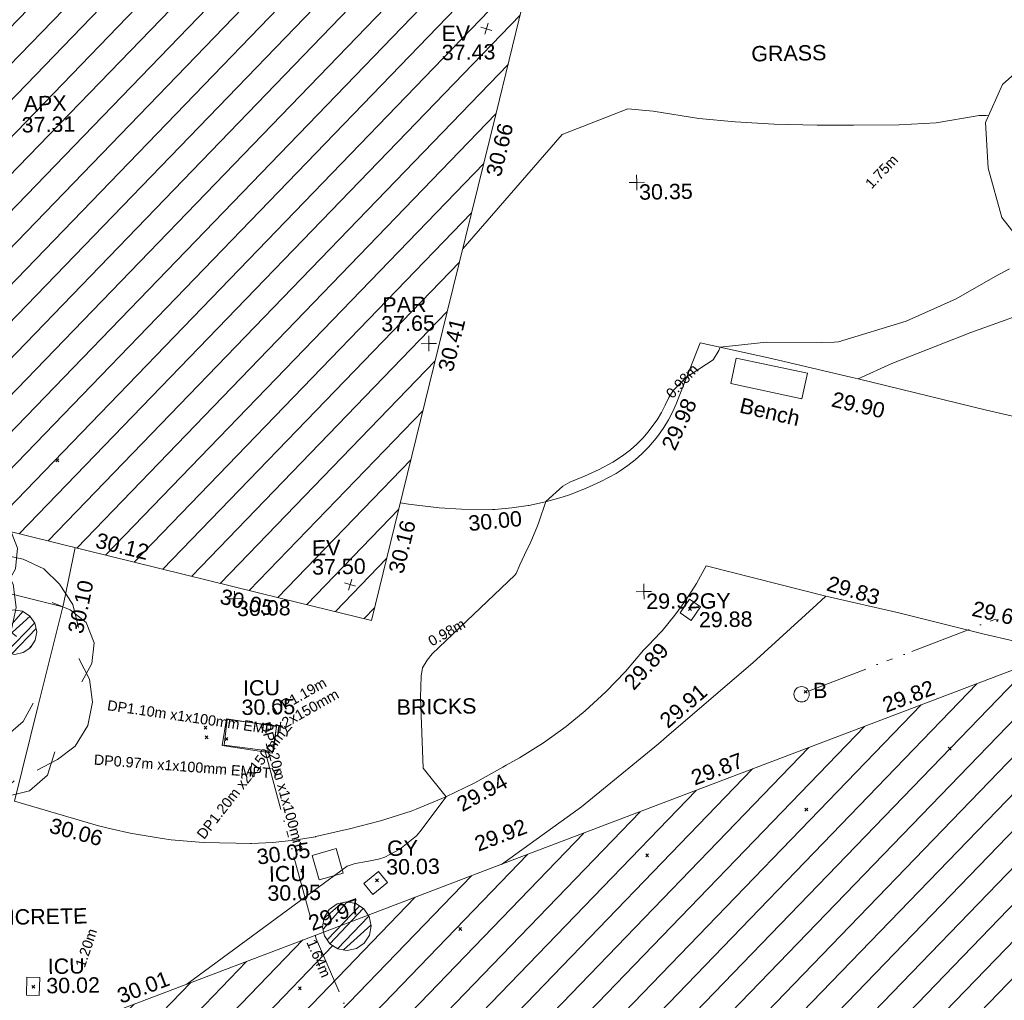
# Model space of a CAD drawing. Header units: millimetres. Extents: x -290717 to 520720, y -103372 to 287762.
# Tile 358 of 375: x 360209 to 384263, y 141169 to 165126. Entities that reach past the tile are written whole.
import ezdxf

# ---------------------------------------------------------------- set-up
doc = ezdxf.new("R2010")
doc.units = ezdxf.units.MM
for name, pattern in [('IMPORT-HIDDEN2 _3_', [4762.5, 3175, -1587.5]), ('IMPORT-UG_ELEC_LV_QLB2 _2_', [2700, 1500, -300.0000000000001, 0, -250, 150, -300.0000000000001, 0, -200]), ('IMPORT-UG_ELEC_STREET LIGHTING_QLB2 _2_', [2700, 1500, -300.0000000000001, 0, -250, 150, -300.0000000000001, 0, -200])]:
    doc.linetypes.add(name, pattern=pattern)
for name, color, linetype, lineweight, true_color in [('00_TOPO_EAVE', 7, 'Continuous', 9, 0x666666), ('00_TOPO_FURN_BOLLARD', 7, 'Continuous', 9, 0x666666), ('00_TOPO_TREE', 7, 'Continuous', 9, 0x666666), ('00_UAV_APEX_BUILDING', 7, 'Continuous', 9, 0x666666), ('00_UAV_BUILDING_HATCH', 7, 'Continuous', 9, 0x999999), ('00_UAV_BUILDING_OUTLINE', 5, 'Continuous', 9, 0x0000ff), ('00_UAV_CONCRETE', 9, 'Continuous', 9, 0x808080), ('00_UAV_EAVE', 7, 'Continuous', 9, 0x666666), ('00_UAV_FURN_BENCH', 7, 'Continuous', 9, 0x999999), ('00_UAV_FURN_BOLLARD', 7, 'Continuous', 9, 0xff9f7f), ('00_UAV_LEVEL_SPOT', 7, 'Continuous', 9, 0x666666), ('00_UAV_PARAPET', 7, 'Continuous', 9, 0x666666), ('00_UAV_SERV_GULLY', 7, 'Continuous', 9, 0x5252a5), ('00_UAV_SERV_IC', 5, 'Continuous', 9, 0x0000ff), ('00_UAV_TREE_LINE', 7, 'Continuous', 9, 0x52a552), ('01_DTM_CONTOUR_MJR', 7, 'Continuous', 9, 0x7f3f00), ('01_DTM_CONTOUR_MNR', 7, 'Continuous', 9, 0xa5a552), ('12333-PUM-2D-U-0001-C01 - Rev2_REVIT IMPORT_dwg', 7, 'Continuous', 9, 0x767676), ('PUM-CHAMBER EXTENTS', 6, 'IMPORT-HIDDEN2 _3_', 9, 0xff00ff), ('PUM-ELECTRIC-LV-QLB2', 1, 'IMPORT-UG_ELEC_LV_QLB2 _2_', 9, 0xff0000), ('PUM-ELECTRIC-MH', 1, 'Continuous', 9, 0xff0000), ('PUM-ELECTRIC-SL-QLB2', 7, 'IMPORT-UG_ELEC_STREET LIGHTING_QLB2 _2_', 9, 0xff7f7f)]:
    doc.layers.add(name, color=color, linetype=linetype, lineweight=lineweight, true_color=true_color)
for name, color, linetype, lineweight in [('00_UAV_DRIVE_WAY', 7, 'Continuous', 9), ('00_UAV_SURFACE', 7, 'Continuous', 9), ('00_UAV_SURVEY_TEXT', 7, 'Continuous', 9), ('GEN-TEXT', 7, 'Continuous', 9)]:
    doc.layers.add(name, color=color, linetype=linetype, lineweight=lineweight)
doc.styles.add('Arial_1', font='arial.ttf', dxfattribs={"height": 250})
doc.styles.add('Swis721 Lt BT_2', font='swissl.ttf', dxfattribs={"height": 375})
pattern_1 = [(45, (-533641079.65, -725615854.3560001), (-265.1650429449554, 265.1650429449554), []), (45, (-533640902.873, -725615854.3560001), (-265.1650429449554, 265.1650429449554), [])]
pattern_2 = [(45, (0, 0), (-441.9417382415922, 441.9417382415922), [])]

# ---------------------------------------------------------------- blocks, each defined once
blk = doc.blocks.new('12333-PUM-2D-U-0001-C01 - Rev2_REVIT IMPORT_dwg_CONIFEROUS_TREE-2077251-Site Location Plan Existing')
at = {"layer": '00_TOPO_TREE', "color": 254, "true_color": 0xcccccc, "flags": 128}
for points in [[(-1889.403682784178, 1545.875740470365), (-1717.639711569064, 2118.422311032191), (-1316.857112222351, 2519.204910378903), (-744.3105416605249, 2748.223538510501), (-171.763971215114, 2690.968881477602), (343.5279423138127, 2347.440939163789)], [(-343.5279423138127, 2461.950253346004), (114.5093140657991, 2633.714224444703), (687.0558846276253, 2690.968881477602), (1202.347798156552, 2576.459567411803), (1660.385054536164, 2347.440939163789), (2003.912996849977, 2003.912996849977), (2290.18628213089, 1545.875740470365), (2404.695596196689, 1030.583826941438)], [(-2404.695596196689, -801.5651986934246), (-2690.968881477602, -286.2732852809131), (-2805.478195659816, 286.2732852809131), (-2690.968881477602, 916.0745128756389), (-2347.440939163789, 1431.36642628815), (-1889.403682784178, 1774.894368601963), (-1316.857112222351, 1946.658339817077)], [(1832.149025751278, 1603.130397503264), (2232.93162509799, 1431.36642628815), (2576.459567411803, 1145.093141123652), (2748.223538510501, 687.0558846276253), (2690.968881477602, 229.0186282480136), (2461.950253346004, -171.763971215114)], [(229.0186282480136, 1316.857112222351), (687.0558846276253, 1145.093141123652), (1030.583826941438, 858.8198558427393)], [(2404.695596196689, 343.5279423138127), (2633.714224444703, -114.5093140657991), (2690.968881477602, -629.8012275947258), (2576.459567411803, -1145.093141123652), (2290.18628213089, -1603.130397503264), (1889.403682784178, -1889.403682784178), (1431.36642628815, -2118.422311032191)], [(-744.3105416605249, -858.8198558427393), (-1087.838483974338, -400.7825993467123), (-1145.093141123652, 114.5093140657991)], [(-1259.602455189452, -2061.167653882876), (-1832.149025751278, -2003.912996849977), (-2290.18628213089, -1717.639711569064), (-2576.459567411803, -1259.602455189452), (-2633.714224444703, -744.3105416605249), (-2461.950253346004, -229.0186282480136)], [(1374.111769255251, -629.8012275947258), (1145.093141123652, -1030.583826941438), (801.5651986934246, -1316.857112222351)], [(1832.149025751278, -1717.639711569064), (1660.385054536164, -2232.93162509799), (1259.602455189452, -2576.459567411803), (744.3105416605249, -2690.968881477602), (229.0186282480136, -2461.950253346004)], [(916.0745128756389, -2347.440939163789), (572.5465705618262, -2633.714224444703), (114.5093140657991, -2805.478195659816), (-343.5279423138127, -2862.732852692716), (-801.5651986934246, -2805.478195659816), (-1259.602455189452, -2576.459567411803), (-1603.130397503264, -2290.18628213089), (-1832.149025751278, -1889.403682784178)]]:
    blk.add_lwpolyline(points, dxfattribs=at)
at = {"layer": '00_TOPO_TREE', "color": 254, "true_color": 0xcccccc}
blk.add_circle((0, 0), 176.6246020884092, dxfattribs=at)
blk = doc.blocks.new('12333-PUM-2D-U-0001-C01 - Rev2_REVIT IMPORT_dwg_MSL_Eaves_SYM_1-V74-Site Location Plan Existing')
at = {"layer": '00_TOPO_EAVE', "color": 254, "true_color": 0xcccccc}
for p, q in [((356.5791934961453, -116.0873754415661), (-356.5791934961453, 116.0873754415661)), ((-116.0873754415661, -356.5791934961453), (116.0873754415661, 356.5791934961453))]:
    blk.add_line(p, q, dxfattribs=at)
blk = doc.blocks.new('12333-PUM-2D-U-0001-C01 - Rev2_REVIT IMPORT_dwg_MSL_Bollard_2-2077239-Site Location Plan Existing')
at = {"layer": '00_TOPO_FURN_BOLLARD', "color": 254, "true_color": 0xcccccc}
blk.add_circle((0, 0), 62.50000000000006, dxfattribs=at)
blk = doc.blocks.new('12333-PUM-2D-U-0001-C01 - Rev2_REVIT IMPORT_dwg_MSL_Parapet_SYM-V111-Site Location Plan Existing')
at = {"layer": '00_UAV_PARAPET', "color": 254, "true_color": 0xcccccc, "flags": 128}
for points in [[(0, -500.0000000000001), (0, 0), (-500.0000000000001, 0)], [(500.0000000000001, 0), (0, 0), (0, 500.0000000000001)]]:
    blk.add_lwpolyline(points, dxfattribs=at)
blk = doc.blocks.new('12333-PUM-2D-U-0001-C01 - Rev2_REVIT IMPORT_dwg_UAV-2077255-Site Location Plan Existing')
at = {"layer": '00_UAV_LEVEL_SPOT', "color": 254, "true_color": 0xcccccc, "flags": 128}
for points in [[(0, -500.0000000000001), (0, 0), (-500.0000000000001, 0)], [(500.0000000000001, 0), (0, 0), (0, 500.0000000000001)]]:
    blk.add_lwpolyline(points, dxfattribs=at)
blk = doc.blocks.new('12333-PUM-2D-U-0001-C01 - Rev2_REVIT IMPORT_dwg_MGS62954_T2_Galway_ITM_3d_Rev1-2077680-Site Location Plan Existing')
at = {"layer": '00_UAV_BUILDING_HATCH', "true_color": 0xcccccc}
h = blk.add_hatch(dxfattribs=at)
h.set_pattern_fill('FP_1', color=254, style=0, pattern_type=2)
h.set_pattern_definition(pattern_2)
h.paths.add_polyline_path([(534273331.0839256, 725699413.308508), (534277278.0839256, 725714344.3085079), (534273549.7966212, 725715375.4495255), (534278107.7966213, 725729661.4495255), (534289916.7966211, 725729648.4495255), (534289758.7966212, 725730785.4495256), (534295105.895538, 725732008.9646724), (534299533.3955734, 725732012.6897947), (534299525.8615051, 725732274.3540393), (534303017.6669321, 725732237.6943833), (534303145.8580773, 725742131.6227317), (534297043.3569099, 725742233.1048253), (534282146.4326756, 725742249.486803), (534282149.6354219, 725743193.6412101), (534265261.1107914, 725743195.2464387), (534265304.8585889, 725737414.8249149), (534261265.5081947, 725737413.3337195), (534259042.3072209, 725729051.2211075), (534251896.866097, 725705079.4298506), (534273323.2049377, 725699415.3913133)])
h = blk.add_hatch(dxfattribs=at)
h.set_pattern_fill('FP_1', color=254, style=0, pattern_type=2)
h.set_pattern_definition(pattern_2)
h.paths.add_polyline_path([(534258130.3624688, 725648483.3139625), (534277656.3624687, 725655386.3139623), (534278388.3624687, 725653331.3139625), (534295255.4606528, 725659853.892727), (534294221.4606528, 725663214.8927271), (534296151.4606527, 725663830.8927269), (534296560.4606526, 725662667.892727), (534309422.4606529, 725667184.8927269), (534307379.4606526, 725673087.8927273), (534303370.4606528, 725671653.8927271), (534300995.5869049, 725678397.3035644), (534310510.4335188, 725681741.4081918), (534314220.5869049, 725671576.3035644), (534326500.5869049, 725675858.3035647), (534324518.5869049, 725681362.3035645), (534326113.5869048, 725681952.3035645), (534324160.5869049, 725687672.3035644), (534318720.5869049, 725685739.3035644), (534311382.5869049, 725706099.3035645), (534306310.324325, 725704323.4114221), (534306355.1088055, 725704192.7557818), (534273124.3649247, 725692215.3564034), (534273147.722073, 725692180.3999606), (534273192.9489231, 725691953.0292308), (534273147.722073, 725691725.6585009), (534273018.9269006, 725691532.9029037), (534272826.1713033, 725691404.1077312), (534272598.8005735, 725691358.8808811), (534272359.2318197, 725691412.2581903), (534272168.7586477, 725691547.7426457), (534272046.0540514, 725691744.8881879), (534272030.8694313, 725691821.2264285), (534266685.9286339, 725689894.7426034), (534268524.9398829, 725684612.5737505), (534268047.9286339, 725684437.7426035), (534269413.1688387, 725680562.3524156), (534277645.4188778, 725683533.3784788), (534277949.5529158, 725682690.6704742), (534281834.7170619, 725684092.8295298), (534281561.9286339, 725684932.7426034), (534287959.9286339, 725687070.7426034), (534294707.928634, 725667896.7426034), (534289312.3624687, 725665760.3139626), (534287625.3624685, 725670664.3139626), (534264563.3624687, 725662495.3139625), (534260945.3624687, 725672663.3139623), (534250837.3624687, 725669091.3139623), (534258126.7857321, 725648493.4208302)])
h.paths.add_polyline_path([(534297904.5869049, 725687834.3035645), (534296489.5869049, 725693151.3035643), (534301799.5869049, 725695024.3035643), (534303779.5869048, 725689436.3035644), (534301175.8806049, 725688726.3227148)])
at = {"layer": '00_UAV_BUILDING_OUTLINE', "color": 254, "true_color": 0xcccccc, "flags": 128}
for points in [[(534295105.8955379, 725732008.9646724), (534290231.8739411, 725730893.6983675), (534289758.7966211, 725730785.4495255), (534289916.7966211, 725729648.4495255), (534286550.0298612, 725729652.1558484), (534281550.0340382, 725729657.6601204), (534278107.7966212, 725729661.4495254), (534277634.3144239, 725728177.4287553), (534276114.5607833, 725723414.1113995), (534274594.8071429, 725718650.7940435), (534273549.7966211, 725715375.4495255), (534275053.7316561, 725714959.5027444), (534277278.0839255, 725714344.3085077), (534276591.476836, 725711746.9610398), (534275315.2100509, 725706919.0057912), (534274038.943266, 725702091.050543), (534273331.0839256, 725699413.3085078), (534271178.3829969, 725699982.3735783), (534266344.8419868, 725701260.1169554), (534261511.3009768, 725702537.8603327)], [(534266853.7554688, 725689955.2326434), (534271557.3237688, 725691650.5457618), (534276260.8920689, 725693345.8588804), (534280964.4603691, 725695041.1719985), (534285668.0286691, 725696736.485117), (534290371.5969692, 725698431.7982354), (534295075.1652696, 725700127.1113536), (534299778.7335694, 725701822.4244721), (534304482.3018697, 725703517.7375907), (534306355.1088054, 725704192.7557818), (534306310.3243249, 725704323.4114221), (534309020.0596396, 725705272.139446), (534311382.5869048, 725706099.3035647), (534313077.9019064, 725701395.4859809), (534314773.2169079, 725696691.6683966), (534316468.5319094, 725691987.8508127), (534318163.846911, 725687284.0332288)]]:
    blk.add_lwpolyline(points, dxfattribs=at)
at = {"layer": '00_UAV_CONCRETE', "color": 254, "true_color": 0xcccccc, "flags": 128}
for points in [[(534289870.0622385, 725706796.7566099), (534288091.929208, 725706191.3040904), (534286155.9292079, 725705463.3040905), (534285322.929208, 725705106.3040904), (534285180.7887197, 725705142.3273786), (534283211.9292079, 725705641.3040904), (534281477.929208, 725706056.3040904), (534281027.6782404, 725704961.5933237), (534280960.929208, 725704799.3040904), (534280878.515321, 725704590.1577483), (534280783.1316512, 725704386.5989197), (534280675.1546349, 725704189.4309582), (534280555.0104079, 725703999.4319954), (534280423.1731244, 725703817.3518708), (534280321.9292079, 725703692.3040905), (534280171.2671362, 725703525.4653021), (534280010.4264675, 725703368.4158818), (534279840.0419664, 725703221.7756317), (534279660.7860628, 725703086.123274), (534279473.3661977, 725702961.9941666), (534279367.929208, 725702899.3040905), (534278996.509034, 725702708.927482), (534278613.8679265, 725702542.248204), (534278221.5159952, 725702399.9240633), (534278039.9292079, 725702343.3040904), (534277636.2180095, 725702237.4104309), (534277226.6543251, 725702157.0749642), (534277211.1504017, 725702155.0344915), (534276812.8545153, 725702102.6147377), (534276396.4516591, 725702074.2446811), (534276335.929208, 725702072.3040905), (534275581.9416204, 725702093.2308723), (534275033.929208, 725702138.3040905), (534274286.6549941, 725702240.8538927), (534274092.9292081, 725702275.3040904)], [(534265798.9292081, 725699877.3040903), (534262098.4221718, 725700869.549984), (534260969.7218868, 725701172.197219), (534258884.1103302, 725701731.4285573), (534256140.5145654, 725702467.0903478), (534255281.7996789, 725702697.3442862)], [(534276402.027673, 725693396.7285659), (534278382.9292079, 725694774.3040904), (534280289.6459568, 725696274.5919224), (534280412.3961964, 725696378.3291963), (534280499.9292082, 725696452.3040905), (534282627.9292079, 725698214.3040905), (534284220.7658093, 725699616.0353649), (534284444.9292079, 725699813.3040905), (534286216.9292079, 725699376.3040906), (534288290.9292079, 725698816.3040904), (534288995.3557902, 725698640.6125948), (534290151.1548377, 725698352.343997)]]:
    blk.add_lwpolyline(points, dxfattribs=at)
at = {"layer": '00_UAV_DRIVE_WAY', "color": 254, "true_color": 0xcccccc, "flags": 128}
blk.add_lwpolyline([(534264533.929208, 725695154.3040904), (534265148.037927, 725697447.1384618), (534265798.9292081, 725699877.3040903), (534265823.5932298, 725699984.8949404), (534266129.0035199, 725701317.173712)], dxfattribs=at)
at = {"layer": '00_UAV_FURN_BENCH', "color": 254, "true_color": 0xcccccc, "flags": 128}
blk.add_lwpolyline([(534283940.9295, 725704646.3040001), (534282207.9295, 725705047.304), (534282351.395175, 725705667.319), (534284084.3951749, 725705266.3189999)], close=True, dxfattribs=at)
at = {"layer": '00_UAV_SERV_GULLY', "color": 254, "true_color": 0xcccccc, "flags": 128}
for points in [[(534280872.929208, 725699465.3040904), (534281107.929208, 725699795.3040905), (534281373.7289, 725699606.0224916), (534281138.7289, 725699276.0224913)], [(534273034.7763031, 725692988.8913503), (534273398.7763031, 725693276.8913503), (534273613.0978919, 725693006.0126753), (534273249.0978919, 725692718.0126754)]]:
    blk.add_lwpolyline(points, close=True, dxfattribs=at)
at = {"layer": '00_UAV_SERV_IC', "color": 254, "true_color": 0xcccccc, "flags": 128}
for points in [[(534269745.9292079, 725697070.3040904), (534270970.929208, 725696862.3040905), (534270860.1406696, 725696209.823516), (534269635.1406696, 725696417.823516)], [(534271780.7763031, 725693697.8913503), (534272373.7763031, 725693856.8913504), (534272535.1478562, 725693255.0465018), (534271942.1478562, 725693096.0465014)], [(534264747.929208, 725690403.3040904), (534264765.9292079, 725690847.3040904), (534265075.5296974, 725690834.7527193), (534265057.5296974, 725690390.7527193)]]:
    blk.add_lwpolyline(points, close=True, dxfattribs=at)
at = {"layer": '00_UAV_SURFACE', "color": 254, "true_color": 0xcccccc, "flags": 128}
for points in [[(534285322.929208, 725705106.3040904), (534288444.9292079, 725704290.3040906), (534290163.2034585, 725703861.2089845), (534291132.1970029, 725703619.2275969)], [(534284444.9292079, 725699813.3040905), (534281529.9292079, 725700600.3040904), (534281286.2611814, 725700177.4595203), (534281016.5233477, 725699770.7493794), (534280743.9292079, 725699409.3040905), (534280427.0286641, 725699038.1630352), (534280383.0317054, 725698992.7498235), (534280087.4493114, 725698687.6526917), (534279966.9292079, 725698573.3040905), (534279513.6420758, 725698056.2000824), (534279028.7801725, 725697568.5785955), (534278514.2570271, 725697112.3640491), (534278043.9292082, 725696742.3040905), (534277479.4672358, 725696349.5593117), (534276891.4584513, 725695993.0323856), (534276563.548181, 725695817.1540583), (534276479.929208, 725695772.3040904), (534275789.4606311, 725695398.4653571), (534275076.881008, 725695068.7191898), (534274345.0025648, 725694784.366946), (534274217.9292081, 725694740.3040904), (534273467.1243553, 725694510.5339284), (534272703.3736568, 725694328.3605922), (534272379.929208, 725694266.3040905), (534271877.6491851, 725694156.891429), (534271869.1756926, 725694155.0456312), (534271352.4440563, 725694076.0771935), (534270831.7736023, 725694029.7104299), (534270309.2191796, 725694016.1283289), (534270283.9292079, 725694016.3040904), (534269920.9292079, 725694027.3040904), (534269130.2429026, 725694059.1930921), (534268343.1191627, 725694140.6667718), (534268123.929208, 725694172.3040904), (534267345.8934969, 725694316.7415313), (534266919.9653834, 725694423.8606551), (534266578.4623632, 725694509.7472242), (534266435.9292081, 725694551.3040904), (534264533.929208, 725695154.3040904)]]:
    blk.add_lwpolyline(points, dxfattribs=at)
at = {"layer": '00_UAV_TREE_LINE', "color": 254, "true_color": 0xcccccc, "flags": 128}
blk.add_lwpolyline([(534289591.3243249, 725708067.4114221), (534288905.3243249, 725708988.4114221), (534288588.3243248, 725710194.4114221), (534288545.3243249, 725711316.4114221), (534288975.3243248, 725712234.4114221), (534289806.3243248, 725712956.4114221)], dxfattribs=at)
at = {"layer": '01_DTM_CONTOUR_MJR', "color": 254, "true_color": 0xcccccc, "flags": 128}
blk.add_lwpolyline([(534289063.5959793, 725707732.336576), (534288715.9700555, 725707545.4745878), (534287749.6832835, 725707021.8853074), (534286523.0023285, 725706492.6182741), (534284859.7944337, 725706021.0476075), (534284750.8518333, 725706009.6212959), (534284445.1202124, 725706013.0228829), (534283097.7299909, 725706040.1418277), (534281970, 725705940.0000001), (534281928.7162164, 725705858.8513515), (534281787.5994185, 725705634.4172432), (534281130.0000001, 725705220.0000001), (534280796.9317444, 725704904.4152467), (534280688.380926, 725704733.1277169), (534280599.6991971, 725704545.7492044), (534280503.1749143, 725704365.2533073), (534280393.6930151, 725704188.94972), (534280266.4931955, 725704020.5616544), (534280173.0826002, 725703902.2140223), (534280035.3695914, 725703753.6102765), (534279886.9597123, 725703607.5144796), (534279729.8916427, 725703469.8913076), (534279564.2643968, 725703349.1866331), (534279389.5184593, 725703227.7558959), (534279296.5406851, 725703175.0816904), (534278955.2572758, 725703001.2201883), (534278595.8125334, 725702845.8187236), (534278236.1627317, 725702709.4008634), (534278066.0213273, 725702612.2231168), (534277640.0000001, 725702240), (534277460.3149307, 725701745.8371863), (534277428.0830671, 725701654.8881791), (534277240.2308991, 725701222.096409), (534277159.2037461, 725701074.9842986), (534276979.6660638, 725700707.3726654), (534276884.289963, 725700496.0576209), (534276854.4501249, 725700457.0475498), (534274803.7356972, 725698574.5702101), (534274674.1736238, 725698418.8743883), (534274555.8797861, 725698232.3289696), (534274521.4032632, 725698033.2673403), (534274494.6354318, 725697511.5495604), (534274530.0000001, 725695782.5000001), (534275080.0000001, 725695070.0000002), (534274423.1880288, 725694229.7344501), (534274342.2787795, 725694131.663072), (534273925.0953851, 725693813.5061935), (534273555.5661384, 725693625.9403656), (534273400.1478197, 725693577.7568368), (534273112.1097127, 725693523.1364748), (534272827.1924565, 725693479.1847196), (534272633.5753676, 725693420.8769207), (534268669.6099601, 725690609.7233926)], dxfattribs=at)
at = {"layer": '01_DTM_CONTOUR_MNR', "color": 254, "true_color": 0xcccccc, "flags": 128}
blk.add_lwpolyline([(534288618.5916114, 725711472.8285594), (534288559.4820585, 725711482.7965287), (534288389.4626817, 725711487.6416798), (534287341.0526316, 725711331.0526316), (534286430.0000002, 725711295.2136753), (534285319.4444445, 725711309.4444445), (534284430.0000002, 725711323.207331), (534283377.6178599, 725711367.6178598), (534282430.0000002, 725711433.5135137), (534281543.3187774, 725711533.3187773), (534280430.0000002, 725711733.7254903), (534279812.3334561, 725711802.3334562), (534278199.5173467, 725711205.6452185), (534275719.8971414, 725708449.8856869)], dxfattribs=at)
for name, p, xscale, yscale, zscale in [('12333-PUM-2D-U-0001-C01 - Rev2_REVIT IMPORT_dwg_MSL_Eaves_SYM_1-V74-Site Location Plan Existing', (534276393.0835, 725713815.3085002), 0.375, 0.375, 0.375), ('12333-PUM-2D-U-0001-C01 - Rev2_REVIT IMPORT_dwg_UAV-2077255-Site Location Plan Existing', (534280000, 725710000.0000001), 0.375, 0.375, 0.375), ('12333-PUM-2D-U-0001-C01 - Rev2_REVIT IMPORT_dwg_MSL_Parapet_SYM-V111-Site Location Plan Existing', (534274851.0835, 725706151.3085002), 0.375, 0.375, 0.375), ('12333-PUM-2D-U-0001-C01 - Rev2_REVIT IMPORT_dwg_CONIFEROUS_TREE-2077251-Site Location Plan Existing', (534261695.7763031, 725700574.8913503), 1.1, 1.1, 1.1), ('12333-PUM-2D-U-0001-C01 - Rev2_REVIT IMPORT_dwg_CONIFEROUS_TREE-2077251-Site Location Plan Existing', (534263524.776303, 725698227.8913503), 1.1, 1.1, 1.1), ('12333-PUM-2D-U-0001-C01 - Rev2_REVIT IMPORT_dwg_MSL_Eaves_SYM_1-V74-Site Location Plan Existing', (534272824.0835, 725700298.3085002), 0.375, 0.375, 0.375), ('12333-PUM-2D-U-0001-C01 - Rev2_REVIT IMPORT_dwg_UAV-2077255-Site Location Plan Existing', (534270000.0000001, 725700000), 0.375, 0.375, 0.375), ('12333-PUM-2D-U-0001-C01 - Rev2_REVIT IMPORT_dwg_UAV-2077255-Site Location Plan Existing', (534280000, 725700000), 0.375, 0.375, 0.375), ('12333-PUM-2D-U-0001-C01 - Rev2_REVIT IMPORT_dwg_MSL_Bollard_2-2077239-Site Location Plan Existing', (534283806.9292079, 725697425.3040905), 3, 3, 3)]:
    blk.add_blockref(name, p, dxfattribs=dict(xscale=xscale, yscale=yscale, zscale=zscale))
at = {"layer": '00_UAV_APEX_BUILDING', "char_height": 375, "attachment_point": 1, "line_spacing_factor": 1.005061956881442, "style": 'Swis721 Lt BT_2'}
for s, insert, width in [('APX', (534265057.6508175, 725712367.0907457), 1130.237340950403), ('37.31', (534264998.071278, 725711855.0843672), 1495.902363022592)]:
    blk.add_mtext(s, dxfattribs=dict(at, insert=insert, width=width))
at = {"layer": '00_UAV_BUILDING_OUTLINE', "color": 251, "true_color": 0x666666, "char_height": 375, "width": 1495.902363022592, "attachment_point": 1, "line_spacing_factor": 1.005061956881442, "style": 'Swis721 Lt BT_2'}
for s, insert, rotation in [('30.66', (534276314.3472001, 725710270.5378964), 75.19261239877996), ('30.41', (534275059.4495801, 725705525.4117541), 75.19261239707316), ('30.16', (534273761.8136303, 725700614.6273996), 75.19261239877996), ('30.12', (534266692.9135948, 725701680.0520962), 345.19261239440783), ('30.05', (534269706.7664114, 725700258.7592586), 345.19261239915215), ('29.82', (534285735.2964073, 725697287.1460071), 19.820748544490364), ('29.87', (534281031.7281072, 725695591.8328887), 19.820748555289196), ('29.92', (534275716.1781521, 725694069.4764885), 19.820748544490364), ('29.97', (534271624.5915068, 725692201.2066519), 19.820748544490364), ('30.01', (534266921.0232069, 725690505.8935336), 19.820748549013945)]:
    blk.add_mtext(s, dxfattribs=dict(at, insert=insert, rotation=rotation))
at = {"layer": '00_UAV_CONCRETE', "color": 251, "true_color": 0x666666, "char_height": 375, "width": 1495.902363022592, "attachment_point": 1, "line_spacing_factor": 1.005061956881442, "style": 'Swis721 Lt BT_2'}
for s, insert, rotation in [('29.90', (534284726.4370575, 725704812.8419496), 345.77870565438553), ('29.98', (534280477.3227268, 725703567.14754), 64.29642647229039), ('30.00', (534275726.3362953, 725701927.3459904), 4.5609921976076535), ('29.83', (534284546.7648937, 725700316.466186), 342.5865104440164), ('29.68', (534288067.3470701, 725699639.8716), 345.9955416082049), ('29.91', (534280288.4935691, 725696919.0698951), 39.69107610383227)]:
    blk.add_mtext(s, dxfattribs=dict(at, insert=insert, rotation=rotation))
at = {"layer": '00_UAV_DRIVE_WAY', "color": 251, "true_color": 0x666666, "insert": (534265905.6729897, 725699271.7176992), "char_height": 375, "width": 1495.902363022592, "attachment_point": 1, "rotation": 77.08865228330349, "line_spacing_factor": 1.005061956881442, "style": 'Swis721 Lt BT_2'}
blk.add_mtext('30.10', dxfattribs=at)
at = {"layer": '00_UAV_EAVE', "char_height": 375, "attachment_point": 1, "line_spacing_factor": 1.005061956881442, "style": 'Swis721 Lt BT_2'}
for s, insert, width in [('EV', (534275296.4190946, 725713908.4875673), 736.078940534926), ('37.43', (534275291.7506914, 725713441.7369432), 1495.902363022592), ('EV', (534271908.0336907, 725701396.2856622), 736.078940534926), ('37.50', (534271903.3652875, 725700929.5350381), 1495.902363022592)]:
    blk.add_mtext(s, dxfattribs=dict(at, insert=insert, width=width))
at = {"layer": '00_UAV_FURN_BENCH', "color": 251, "true_color": 0x666666, "insert": (534282479.6685516, 725704703.2324628), "char_height": 375, "width": 1728.598286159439, "attachment_point": 1, "rotation": 345.75198203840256, "line_spacing_factor": 1.005061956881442, "style": 'Swis721 Lt BT_2'}
blk.add_mtext('Bench', dxfattribs=at)
at = {"layer": '00_UAV_FURN_BOLLARD', "color": 251, "true_color": 0x666666, "insert": (534284089.6875277, 725697699.5014404), "char_height": 375, "width": 398.9072968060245, "attachment_point": 1, "line_spacing_factor": 1.005061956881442, "style": 'Swis721 Lt BT_2'}
blk.add_mtext('B', dxfattribs=at)
at = {"layer": '00_UAV_LEVEL_SPOT', "char_height": 375, "width": 1495.902363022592, "attachment_point": 1, "line_spacing_factor": 1.005061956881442, "style": 'Swis721 Lt BT_2'}
for s, insert in [('30.35', (534280051.8765643, 725709949.1441547)), ('30.08', (534270051.8765643, 725699949.1441548)), ('29.92', (534280051.8765643, 725699949.1441548))]:
    blk.add_mtext(s, dxfattribs=dict(at, insert=insert))
at = {"layer": '00_UAV_PARAPET', "char_height": 375, "attachment_point": 1, "line_spacing_factor": 1.005061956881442, "style": 'Swis721 Lt BT_2'}
for s, insert, width in [('PAR', (534273733.6991779, 725707302.6662496), 1168.228512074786), ('37.65', (534273696.4093505, 725706840.5335597), 1495.902363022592)]:
    blk.add_mtext(s, dxfattribs=dict(at, insert=insert, width=width))
at = {"layer": '00_UAV_SERV_GULLY', "color": 251, "true_color": 0x666666, "char_height": 375, "attachment_point": 1, "line_spacing_factor": 1.005061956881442, "style": 'Swis721 Lt BT_2'}
for s, insert, width in [('GY', (534281360.0210903, 725699932.341111), 821.5590755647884), ('29.88', (534281330.0399926, 725699475.5049086), 1495.902363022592), ('GY', (534273616.0288959, 725694027.0482998), 821.5590755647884), ('30.03', (534273586.0477982, 725693570.2120976), 1495.902363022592)]:
    blk.add_mtext(s, dxfattribs=dict(at, insert=insert, width=width))
at = {"layer": '00_UAV_SERV_IC', "color": 251, "true_color": 0x666666, "char_height": 375, "attachment_point": 1, "line_spacing_factor": 1.005061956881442, "style": 'Swis721 Lt BT_2'}
for s, insert, width in [('ICU', (534270165.9546275, 725698002.1565576), 1021.012723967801), ('30.05', (534270121.1264769, 725697531.7775568), 1495.902363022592), ('ICU', (534270718.0084155, 725693452.8128474), 1021.012723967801), ('30.05', (534270673.1802649, 725692982.4338465), 1495.902363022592), ('ICU', (534265277.5345775, 725691286.4096203), 1021.012723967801), ('30.02', (534265232.706427, 725690816.0306194), 1495.902363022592)]:
    blk.add_mtext(s, dxfattribs=dict(at, insert=insert, width=width))
at = {"layer": '00_UAV_SURFACE', "color": 251, "true_color": 0x666666, "char_height": 375, "width": 1495.902363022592, "attachment_point": 1, "line_spacing_factor": 1.005061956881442, "style": 'Swis721 Lt BT_2'}
for s, insert, rotation in [('29.89', (534279437.0556849, 725697831.0891577), 46.67461473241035), ('29.94', (534275292.4542176, 725695018.5397607), 27.980769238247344), ('30.06', (534265450.5443834, 725694735.9953358), 343.8310013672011), ('30.05', (534270408.8387457, 725693865.9613466), 7.033147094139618)]:
    blk.add_mtext(s, dxfattribs=dict(at, insert=insert, rotation=rotation))
at = {"layer": '00_UAV_SURVEY_TEXT', "color": 251, "true_color": 0x666666, "char_height": 375, "attachment_point": 1, "line_spacing_factor": 1.005061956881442, "style": 'Swis721 Lt BT_2'}
for s, insert, width in [('GRASS', (534282851.8, 725713279.6296078), 2018.280965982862), ('BRICKS', (534273909.8000001, 725697470.6296078), 2165.496754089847), ('CONCRETE', (534263326.8000001, 725692508.629608), 3286.236302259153)]:
    blk.add_mtext(s, dxfattribs=dict(at, insert=insert, width=width))
blk = doc.blocks.new('12333-PUM-2D-U-0001-C01 - Rev2_REVIT IMPORT_dwg-1620468-Site Location Plan Existing')
at = {"layer": 'PUM-CHAMBER EXTENTS', "true_color": 0xffaaff}
h = blk.add_hatch(dxfattribs=at)
h.set_pattern_fill('FP_3', color=211, style=0, pattern_type=2)
h.set_pattern_definition(pattern_1)
h.paths.add_polyline_path([(623525.8563569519, 82879.39649960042), (623734.9273802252, 82920.98331183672), (623912.1692355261, 83039.41253316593), (624030.5984568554, 83216.65438846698), (624072.1852690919, 83425.72541174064), (624030.5984568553, 83634.79643501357), (623912.1692355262, 83812.03829031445), (623734.9273802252, 83930.46751164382), (623525.8563569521, 83972.05432388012), (623316.7853336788, 83930.46751164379), (623139.5434783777, 83812.03829031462), (623021.1142570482, 83634.79643501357), (622979.5274448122, 83425.72541174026), (623021.1142570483, 83216.65438846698), (623139.5434783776, 83039.4125331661), (623316.7853336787, 82920.98331183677)])
h = blk.add_hatch(dxfattribs=at)
h.set_pattern_fill('FP_3', color=211, style=0, pattern_type=2)
h.set_pattern_definition(pattern_1)
h.paths.add_polyline_path([(631519.1507262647, 75504.52470243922), (631746.5214560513, 75549.75155252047), (631939.2770533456, 75678.54672495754), (632068.0722257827, 75871.30232225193), (632113.299075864, 76098.6730520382), (632068.0722257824, 76326.04378182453), (631932.4797595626, 76523.34118564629), (631746.5214560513, 76647.59455155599), (631519.1507262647, 76692.82140163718), (631291.7799964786, 76647.59455155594), (631099.0243991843, 76518.79937911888), (630970.2292267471, 76326.04378182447), (630925.0023766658, 76098.67305203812), (630970.2292267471, 75871.30232225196), (631099.0243991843, 75678.5467249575), (631291.7799964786, 75549.75155252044)])
at = {"layer": 'GEN-TEXT', "color": 253, "true_color": 0xaaaaaa}
for p, q in [((624610.9948138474, 87566.2884822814), (624681.7054919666, 87636.9991604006)), ((624681.7054919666, 87566.2884822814), (624610.9948138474, 87636.9991604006)), ((639999.9948138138, 83665.28848232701), (640070.7054919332, 83735.99916044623)), ((640070.7054919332, 83665.28848232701), (639999.9948138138, 83735.99916044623)), ((642789.9948138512, 81594.28848233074), (642860.7054919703, 81664.99916044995)), ((642860.7054919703, 81594.28848233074), (642789.9948138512, 81664.99916044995)), ((628116.9948137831, 80974.288482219), (628187.7054919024, 81044.99916033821)), ((628187.7054919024, 80974.288482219), (628116.9948137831, 81044.99916033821)), ((628138.9948137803, 80738.28848230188), (628209.7054918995, 80808.9991604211)), ((628209.7054918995, 80738.28848230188), (628138.9948137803, 80808.9991604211)), ((628624.9948138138, 80692.28848232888), (628695.705491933, 80762.99916044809)), ((628695.705491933, 80692.28848232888), (628624.9948138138, 80762.99916044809)), ((646288.9948138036, 80144.2884822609), (646359.7054919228, 80214.99916038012)), ((646359.7054919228, 80144.2884822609), (646288.9948138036, 80214.99916038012)), ((642757.9948138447, 78718.28848228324), (642828.7054919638, 78788.99916040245)), ((642828.7054919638, 78718.28848228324), (642757.9948138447, 78788.99916040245)), ((638850.994813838, 77668.28848223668), (638921.7054919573, 77738.99916035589)), ((638921.7054919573, 77668.28848223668), (638850.994813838, 77738.99916035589)), ((630419.9948138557, 77443.28848225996), (630490.7054919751, 77513.99916037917)), ((630490.7054919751, 77443.28848225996), (630419.9948138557, 77513.99916037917)), ((632241.9948137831, 77172.28848231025), (632312.7054919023, 77242.99916042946)), ((632312.7054919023, 77172.28848231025), (632241.9948137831, 77242.99916042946)), ((634253.9948137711, 75947.28848233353), (634324.7054918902, 76017.99916045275)), ((634324.7054918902, 75947.28848233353), (634253.9948137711, 76017.99916045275)), ((623803.9948138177, 74719.28848233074), (623874.7054919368, 74789.99916044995)), ((623874.7054919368, 74719.28848233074), (623803.9948138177, 74789.99916044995)), ((630310.9948138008, 74566.28848228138), (630381.7054919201, 74636.99916040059)), ((630381.7054919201, 74566.28848228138), (630310.9948138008, 74636.99916040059))]:
    blk.add_line(p, q, dxfattribs=at)
at = {"layer": 'PUM-CHAMBER EXTENTS', "color": 211, "linetype": 'Continuous', "true_color": 0xffaaff, "flags": 128}
blk.add_lwpolyline([(624072.1852690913, 83425.72541174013), (624030.5984568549, 83634.79643501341), (623912.1692355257, 83812.03829031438), (623734.9273802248, 83930.46751164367), (623619.3249166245, 83953.46227136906), (623525.8563569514, 83972.05432388), (623316.7853336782, 83930.46751164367), (623139.5434783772, 83812.03829031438), (623021.1142570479, 83634.79643501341), (622979.5274448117, 83425.72541174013), (623012.9006850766, 83257.94680323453), (623021.1142570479, 83216.65438846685), (623139.5434783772, 83039.41253316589), (623316.7853336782, 82920.98331183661), (623525.8563569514, 82879.39649960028), (623734.9273802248, 82920.98331183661), (623872.2688383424, 83012.75194017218), (623912.1692355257, 83039.41253316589), (624030.5984568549, 83216.65438846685)], close=True, dxfattribs=at)
for points in [[(632044.7150775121, 76361.00022452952), (631939.2770533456, 76518.79937911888), (631932.4797595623, 76523.34118564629), (631746.5214560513, 76647.59455155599), (631519.1507262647, 76692.82140163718), (631291.7799964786, 76647.59455155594), (631099.0243991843, 76518.79937911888), (630970.2292267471, 76326.04378182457), (630959.4843864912, 76272.02582173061), (630925.0023766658, 76098.6730520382), (630951.2195840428, 75966.87024986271)], [(632113.299075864, 76098.6730520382), (632068.0722257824, 76326.04378182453), (632044.7150775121, 76361.00022452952)], [(630951.2195840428, 75966.87024986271), (630970.2292267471, 75871.3023222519), (631099.0243991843, 75678.5467249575), (631291.7799964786, 75549.75155252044), (631460.0674193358, 75516.27710287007), (631519.1507262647, 75504.52470243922), (631746.5214560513, 75549.75155252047), (631939.2770533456, 75678.54672495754), (632068.0722257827, 75871.30232225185), (632113.299075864, 76098.6730520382)]]:
    blk.add_lwpolyline(points, dxfattribs=at)
at = {"layer": 'PUM-ELECTRIC-MH', "color": 21, "true_color": 0xffaaaa, "flags": 128}
blk.add_lwpolyline([(628682.3501528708, 81196.64382131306), (629885.3501528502, 81025.64382134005), (629802.350152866, 80402.64382131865), (628599.35015277, 80573.64382117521)], close=True, dxfattribs=at)
at = {"layer": 'PUM-ELECTRIC-SL-QLB2', "color": 254, "true_color": 0xffd4d4}
blk.add_line((629588.5869569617, 80433.02911345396), (630746.305747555, 75893.01289455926), dxfattribs=at)
at = {"layer": 'PUM-ELECTRIC-SL-QLB2', "color": 254, "true_color": 0xffd4d4, "flags": 128}
for points in [[(642898.7272015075, 81646.85501216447), (648803.3501529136, 83799.64382131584), (653141.3501529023, 85657.64382132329), (652981.3501528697, 90800.64382136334), (654077.2370034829, 99388.89943063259)], [(630746.305747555, 75893.01289455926), (630769.3501529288, 75802.64382134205), (634339.3501528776, 67075.64382138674), (634391.2234581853, 66894.22694753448)]]:
    blk.add_lwpolyline(points, dxfattribs=at)
blk.add_blockref('12333-PUM-2D-U-0001-C01 - Rev2_REVIT IMPORT_dwg_MGS62954_T2_Galway_ITM_3d_Rev1-2077680-Site Location Plan Existing', (-533641079.6498471, -725615854.3561786))
at = {"layer": 'PUM-ELECTRIC-LV-QLB2', "char_height": 250, "attachment_point": 2, "line_spacing_factor": 0.9417779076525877, "style": 'Arial_1'}
for s, insert, width, rotation in [('1.75m', (644815.0280099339, 94392.42646995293), 1160.025439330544, 45.41293540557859), ('0.98m', (639851.4587143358, 89356.70223524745), 1160.025439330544, 46.497323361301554), ('0.98m', (634024.1256173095, 83344.85761154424), 1160.025439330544, 28.545371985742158), ('DP1.19m\\Px2x150mm', (630394.6654537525, 81850.57904284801), 2038.461589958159, 28.545371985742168), ('DP1.10m x1x100mm EMPTY', (628038.0979957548, 81356.85778613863), 5438.958326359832, 350.64329201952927), ('DP1.20m x2x150mm', (628901.4020160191, 79688.82755636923), 3893.2779916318, 50.96572489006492), ('DP0.97m x1x100mm EMPTY', (627696.8112424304, 80190.82897554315), 5438.958326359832, 354.6106882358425), ('1.20m', (625026.5904960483, 75721.15172794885), 1160.025439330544, 70.36280352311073)]:
    blk.add_mtext(s, dxfattribs=dict(at, insert=insert, width=width, rotation=rotation))
at = {"layer": 'PUM-ELECTRIC-SL-QLB2', "char_height": 250, "attachment_point": 2, "line_spacing_factor": 0.9417779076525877, "style": 'Arial_1'}
for s, insert, width, rotation in [('DP1.20m x1x100mm', (630134.6005251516, 79569.21422927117), 3893.2779916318, 284.3057254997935), ('1.64m', (630935.9529594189, 75374.01039492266), 1160.025439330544, 292.24825672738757)]:
    blk.add_mtext(s, dxfattribs=dict(at, insert=insert, width=width, rotation=rotation))

msp = doc.modelspace()

# ---------------------------------------------------------------- block references
at = {"layer": '12333-PUM-2D-U-0001-C01 - Rev2_REVIT IMPORT_dwg', "color": 254, "linetype": 'IMPORT-UG_ELEC_STREET LIGHTING_QLB2 _2_', "true_color": 0xffd4d4, "rotation": 0.9999999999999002}
msp.add_blockref('12333-PUM-2D-U-0001-C01 - Rev2_REVIT IMPORT_dwg-1620468-Site Location Plan Existing', (-261895.0770586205, 55869.5817132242), dxfattribs=at)

doc.saveas('drawing.dxf')
